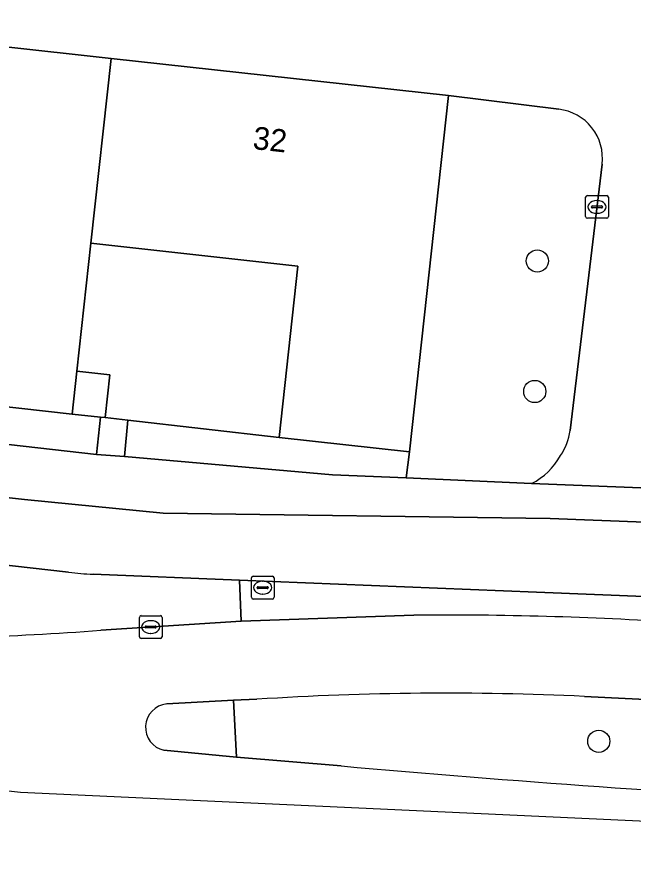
# Model space of a CAD drawing. Extents: x 162396 to 163643, y 386452 to 387406.
# Drawn here: x 162551.3 to 162578.45, y 386453.31 to 386490.5 of the extents above; entities that cross this region are included whole.
import ezdxf

# ---------------------------------------------------------------- set-up
doc = ezdxf.new("R2010")
doc.units = 0
for name, color, linetype in [('IMGEO_Berm_groen', 7, 'Continuous'), ('IMGEO_Boom', 7, 'Continuous'), ('IMGEO_Erf', 7, 'Continuous'), ('IMGEO_Fietspad_gesloten', 7, 'Continuous'), ('IMGEO_Groenvoorziening', 7, 'Continuous'), ('IMGEO_Haag', 7, 'Continuous'), ('IMGEO_Kolk', 7, 'Continuous'), ('IMGEO_Muur', 7, 'Continuous'), ('IMGEO_Pand', 7, 'Continuous'), ('IMGEO_Pand_nummerreeks', 7, 'Continuous'), ('IMGEO_Rijbaan_regionaal_gesloten', 7, 'Continuous'), ('IMGEO_Verkeerseiland_gesloten', 7, 'Continuous'), ('IMGEO_Voetpad_open', 7, 'Continuous')]:
    doc.layers.add(name, color=color, linetype=linetype)

msp = doc.modelspace()

# ---------------------------------------------------------------- linework, layer by layer
at = {"layer": 'IMGEO_Berm_groen'}
for points in [[(162553.584, 386466.035), (162546.94, 386466.783), (162489.45, 386473.258), (162443.374, 386478.373), (162401.944, 386482.942)], [(162554.995, 386463.481), (162561.189, 386463.886), (162561.105, 386465.693), (162554.659, 386465.953)], [(162617.264, 386458.817), (162598.446, 386459.473), (162576.308, 386460.568)], [(162561.879, 386460.441), (162560.852, 386460.41), (162560.979, 386457.897), (162565.584, 386457.504)]]:
    msp.add_lwpolyline(points, dxfattribs=at)
for centre, radius, start, end in [((162555.225, 386480.463), 14.521, 263.5105, 267.7654), ((162546.267, 386576.547), 113.402, 268.4894, 274.41437), ((162570.218, 386332.72), 127.993, 87.27289, 93.73568), ((162618.546, 387050.362), 595.219, 264.895124, 267.091118)]:
    msp.add_arc(centre, radius, start, end, dxfattribs=at)
at = {"layer": 'IMGEO_Boom'}
for centre in [(162574.232, 386479.748), (162574.12, 386474), (162576.94, 386458.593)]:
    msp.add_circle(centre, 0.489, dxfattribs=at)
at = {"layer": 'IMGEO_Erf'}
msp.add_lwpolyline([(162562.852, 386471.97), (162563.683, 386479.524), (162554.565, 386480.528), (162553.944, 386474.898), (162555.394, 386474.738), (162555.186, 386472.847), (162556.193, 386472.732)], close=True, dxfattribs=at)
at = {"layer": 'IMGEO_Fietspad_gesloten'}
for points in [[(162403.801, 386485.785), (162401.944, 386482.942), (162443.374, 386478.373), (162489.45, 386473.258), (162546.94, 386466.783), (162553.584, 386466.035)], [(162612.598, 386468.115), (162608.694, 386467.214), (162607.786, 386467.135), (162574.796, 386468.398), (162557.744, 386468.633), (162551.636, 386469.243), (162536, 386470.973), (162488.361, 386476.276), (162403.801, 386485.785)], [(162554.659, 386465.953), (162561.105, 386465.693), (162574.191, 386465.166), (162607.042, 386463.843)]]:
    msp.add_lwpolyline(points, dxfattribs=at)
msp.add_arc((162555.225, 386480.463), 14.521, 263.5105, 267.7654, dxfattribs=at)
at = {"layer": 'IMGEO_Groenvoorziening'}
for points in [[(162575.176, 386486.432), (162570.324, 386487.031), (162568.596, 386471.338), (162568.452, 386470.19), (162573.979, 386469.944)], [(162575.677, 386472.278), (162577.087, 386484.013)]]:
    msp.add_lwpolyline(points, dxfattribs=at)
for points in [[(162553.736, 386473.007), (162547.979, 386473.641), (162541.26, 386474.366), (162541.093, 386472.774), (162554.811, 386471.22), (162554.988, 386472.869)], [(162565.206, 386470.335), (162568.452, 386470.19), (162568.596, 386471.338), (162562.852, 386471.97), (162556.193, 386472.732), (162556.049, 386471.138)]]:
    msp.add_lwpolyline(points, close=True, dxfattribs=at)
for centre, radius, start, end in [((162574.928, 386484.272), 2.174, 353.1659, 83.4513), ((162573.11, 386472.634), 2.592, 325.823, 352.1089), ((162572.587, 386472.658), 3.05, 297.1513, 330.9763)]:
    msp.add_arc(centre, radius, start, end, dxfattribs=at)
at = {"layer": 'IMGEO_Haag'}
for points in [[(162553.736, 386473.007), (162547.979, 386473.641), (162541.26, 386474.366), (162541.093, 386472.774), (162554.811, 386471.22), (162554.988, 386472.869)], [(162565.206, 386470.335), (162568.452, 386470.19), (162568.596, 386471.338), (162562.852, 386471.97), (162556.193, 386472.732), (162556.049, 386471.138)]]:
    msp.add_lwpolyline(points, close=True, dxfattribs=at)
at = {"layer": 'IMGEO_Kolk'}
for p, q in [((162576.361, 386481.702), (162576.361, 386482.554)), ((162576.436, 386482.628), (162577.288, 386482.628)), ((162576.849, 386482.408), (162576.874, 386482.408)), ((162577.362, 386482.554), (162577.362, 386481.702)), ((162576.62, 386482.122), (162576.62, 386482.134)), ((162577.058, 386482.085), (162576.66, 386482.085)), ((162576.663, 386482.171), (162577.061, 386482.171)), ((162577.104, 386482.134), (162577.104, 386482.122)), ((162576.872, 386481.848), (162576.847, 386481.848)), ((162577.288, 386481.628), (162576.436, 386481.628)), ((162561.634, 386464.933), (162561.634, 386465.785)), ((162561.709, 386465.859), (162562.561, 386465.859)), ((162562.635, 386465.785), (162562.635, 386464.933)), ((162561.893, 386465.353), (162561.893, 386465.365)), ((162562.331, 386465.316), (162561.933, 386465.316)), ((162561.936, 386465.402), (162562.334, 386465.402)), ((162562.122, 386465.639), (162562.147, 386465.639)), ((162562.377, 386465.365), (162562.377, 386465.353)), ((162562.145, 386465.079), (162562.12, 386465.079)), ((162562.561, 386464.859), (162561.709, 386464.859)), ((162556.7, 386463.199), (162556.7, 386464.051)), ((162556.775, 386464.125), (162557.627, 386464.125)), ((162557.188, 386463.905), (162557.213, 386463.905)), ((162557.701, 386464.051), (162557.701, 386463.199)), ((162556.959, 386463.619), (162556.959, 386463.631)), ((162557.397, 386463.582), (162556.999, 386463.582)), ((162557.002, 386463.668), (162557.4, 386463.668)), ((162557.443, 386463.631), (162557.443, 386463.619)), ((162557.627, 386463.125), (162556.775, 386463.125)), ((162557.211, 386463.345), (162557.186, 386463.345))]:
    msp.add_line(p, q, dxfattribs=at)
for points in [[(162576.361, 386481.702), (162576.361, 386482.554)], [(162576.436, 386482.628), (162577.288, 386482.628)], [(162577.362, 386482.554), (162577.362, 386481.702)], [(162577.288, 386481.628), (162576.436, 386481.628)], [(162561.634, 386464.933), (162561.634, 386465.785)], [(162561.709, 386465.859), (162562.561, 386465.859)], [(162562.635, 386465.785), (162562.635, 386464.933)], [(162562.561, 386464.859), (162561.709, 386464.859)], [(162556.7, 386463.199), (162556.7, 386464.051)], [(162556.775, 386464.125), (162557.627, 386464.125)], [(162557.701, 386464.051), (162557.701, 386463.199)], [(162557.627, 386463.125), (162556.775, 386463.125)]]:
    msp.add_lwpolyline(points, dxfattribs=at)
for centre, radius, start, end in [((162576.438, 386482.552), 0.0765, 91.552, 178.448), ((162576.438, 386482.552), 0.0765, 91.552, 178.448), ((162577.286, 386482.552), 0.0765, 1.552, 88.448), ((162577.286, 386482.552), 0.0765, 1.552, 88.448), ((162576.66, 386482.131), 0.0403, 85.8775, 175.7526), ((162576.657, 386482.121), 0.0366, 178.938, 274.7102), ((162577.061, 386482.128), 0.043, 264.8664, 352.4533), ((162577.065, 386482.133), 0.0386, 1.7309, 96.639), ((162576.438, 386481.704), 0.0765, 181.552, 268.448), ((162576.438, 386481.704), 0.0765, 181.552, 268.448), ((162577.286, 386481.704), 0.0765, 271.552, 358.448), ((162577.286, 386481.704), 0.0765, 271.552, 358.448), ((162561.711, 386465.783), 0.0765, 91.552, 178.448), ((162561.711, 386465.783), 0.0765, 91.552, 178.448), ((162562.559, 386465.783), 0.0765, 1.552, 88.448), ((162562.559, 386465.783), 0.0765, 1.552, 88.448), ((162561.933, 386465.362), 0.0403, 85.8775, 175.7526), ((162561.93, 386465.352), 0.0366, 178.938, 274.7102), ((162562.334, 386465.359), 0.043, 264.8664, 352.4533), ((162562.338, 386465.364), 0.0386, 1.7309, 96.639), ((162561.711, 386464.935), 0.0765, 181.552, 268.448), ((162561.711, 386464.935), 0.0765, 181.552, 268.448), ((162562.559, 386464.935), 0.0765, 271.552, 358.448), ((162562.559, 386464.935), 0.0765, 271.552, 358.448), ((162556.777, 386464.049), 0.0765, 91.552, 178.448), ((162556.777, 386464.049), 0.0765, 91.552, 178.448), ((162557.625, 386464.049), 0.0765, 1.552, 88.448), ((162557.625, 386464.049), 0.0765, 1.552, 88.448), ((162556.999, 386463.628), 0.0403, 85.8775, 175.7526), ((162556.996, 386463.618), 0.0366, 178.938, 274.7102), ((162557.4, 386463.625), 0.043, 264.8664, 352.4533), ((162557.404, 386463.63), 0.0386, 1.7309, 96.639), ((162556.777, 386463.201), 0.0765, 181.552, 268.448), ((162556.777, 386463.201), 0.0765, 181.552, 268.448), ((162557.625, 386463.201), 0.0765, 271.552, 358.448), ((162557.625, 386463.201), 0.0765, 271.552, 358.448)]:
    msp.add_arc(centre, radius, start, end, dxfattribs=at)
for centre, major_axis, ratio, start_param, end_param in [((162576.848, 386482.128), (-0.387, 0.002), 0.722429, 4.712389, 7.853982), ((162576.873, 386482.128), (-0.39, 0.002), 0.717154, 1.570796, 4.712389), ((162562.121, 386465.359), (-0.387, 0.002), 0.722429, 4.712389, 7.853982), ((162562.146, 386465.359), (-0.39, 0.002), 0.717154, 1.570796, 4.712389), ((162557.187, 386463.625), (-0.387, 0.002), 0.722429, 4.712389, 7.853982), ((162557.212, 386463.625), (-0.39, 0.002), 0.717154, 1.570796, 4.712389)]:
    msp.add_ellipse(centre, major_axis=major_axis, ratio=ratio, start_param=start_param, end_param=end_param, dxfattribs=at)
at = {"layer": 'IMGEO_Muur'}
msp.add_lwpolyline([(162555.186, 386472.847), (162562.852, 386471.97)], dxfattribs=at)
at = {"layer": 'IMGEO_Pand'}
for points in [[(162555.461, 386488.667), (162540.596, 386490.304), (162539.7, 386482.192), (162548.81, 386481.188), (162547.979, 386473.641), (162553.736, 386473.007), (162553.944, 386474.898), (162554.565, 386480.528)], [(162568.596, 386471.338), (162570.324, 386487.031), (162555.461, 386488.667), (162554.565, 386480.528), (162563.683, 386479.524), (162562.852, 386471.97)], [(162555.394, 386474.738), (162553.944, 386474.898), (162553.736, 386473.007), (162554.988, 386472.869), (162555.186, 386472.847)]]:
    msp.add_lwpolyline(points, close=True, dxfattribs=at)
at = {"layer": 'IMGEO_Rijbaan_regionaal_gesloten'}
for points in [[(162398.218, 386477.235), (162398.199, 386477.095), (162397.71, 386473.402), (162551.46, 386456.355), (162617.109, 386453.314), (162617.108, 386454.803), (162610.997, 386454.996)], [(162568.788, 386464.145), (162561.189, 386463.886), (162554.995, 386463.481)], [(162576.308, 386460.568), (162598.446, 386459.473), (162617.264, 386458.817), (162617.219, 386462.245), (162592.905, 386463.205), (162580.47, 386463.825)], [(162557.904, 386460.235), (162560.852, 386460.41), (162561.879, 386460.441)], [(162565.584, 386457.504), (162560.979, 386457.897), (162557.784, 386458.198)]]:
    msp.add_lwpolyline(points, dxfattribs=at)
for centre, radius, start, end in [((162570.18, 386301.58), 162.571, 86.37113, 90.4907), ((162546.267, 386576.547), 113.402, 268.4894, 274.41437), ((162570.218, 386332.72), 127.993, 87.27289, 93.73568), ((162558.004, 386459.207), 1.033, 95.5551, 257.7021), ((162618.546, 387050.362), 595.219, 264.895124, 267.091118)]:
    msp.add_arc(centre, radius, start, end, dxfattribs=at)
at = {"layer": 'IMGEO_Verkeerseiland_gesloten'}
for points in [[(162574.191, 386465.166), (162561.105, 386465.693), (162561.189, 386463.886), (162568.788, 386464.145)], [(162607.042, 386463.843), (162574.191, 386465.166)], [(162557.784, 386458.198), (162560.979, 386457.897), (162560.852, 386460.41), (162557.904, 386460.235)]]:
    msp.add_lwpolyline(points, dxfattribs=at)
for centre, radius, start, end in [((162570.18, 386301.58), 162.571, 86.37113, 90.4907), ((162558.004, 386459.207), 1.033, 95.5551, 257.7021)]:
    msp.add_arc(centre, radius, start, end, dxfattribs=at)
at = {"layer": 'IMGEO_Voetpad_open'}
for points in [[(162509.296, 386510.744), (162510.746, 386524.31), (162509.639, 386524.426), (162510.539, 386531.667), (162508.736, 386531.868), (162505.167, 386500), (162505.108, 386499.473), (162500.348, 386500), (162500, 386500.039), (162499.111, 386500.137), (162496.117, 386500.466), (162495.544, 386495.264), (162500, 386494.773), (162510.731, 386493.592), (162525.614, 386491.953), (162540.596, 386490.304), (162555.461, 386488.667), (162570.324, 386487.031), (162575.176, 386486.432)], [(162403.801, 386485.785), (162488.361, 386476.276), (162536, 386470.973), (162551.636, 386469.243), (162557.744, 386468.633), (162574.796, 386468.398), (162607.786, 386467.135), (162608.694, 386467.214), (162612.598, 386468.115)], [(162577.087, 386484.013), (162575.677, 386472.278)], [(162579.541, 386469.727), (162573.979, 386469.944), (162568.452, 386470.19), (162565.206, 386470.335), (162556.049, 386471.138), (162554.811, 386471.22), (162541.093, 386472.774), (162539.9, 386472.907), (162526.192, 386474.46), (162525.051, 386474.59), (162511.299, 386476.16), (162510.087, 386476.298), (162495.33, 386477.982)], [(162573.979, 386469.944), (162579.541, 386469.727)]]:
    msp.add_lwpolyline(points, dxfattribs=at)
msp.add_lwpolyline([(162554.988, 386472.869), (162554.811, 386471.22), (162556.049, 386471.138), (162556.193, 386472.732), (162555.186, 386472.847)], close=True, dxfattribs=at)
for centre, radius, start, end in [((162574.928, 386484.272), 2.174, 353.1659, 83.4513), ((162573.11, 386472.634), 2.592, 325.823, 352.1089), ((162572.587, 386472.658), 3.05, 297.1513, 330.9763)]:
    msp.add_arc(centre, radius, start, end, dxfattribs=at)

# ---------------------------------------------------------------- texts
at = {"layer": 'IMGEO_Pand_nummerreeks'}
msp.add_text('32', height=1, rotation=353.7172, dxfattribs=at).set_placement((162561.663, 386484.685))

doc.saveas('drawing.dxf')
